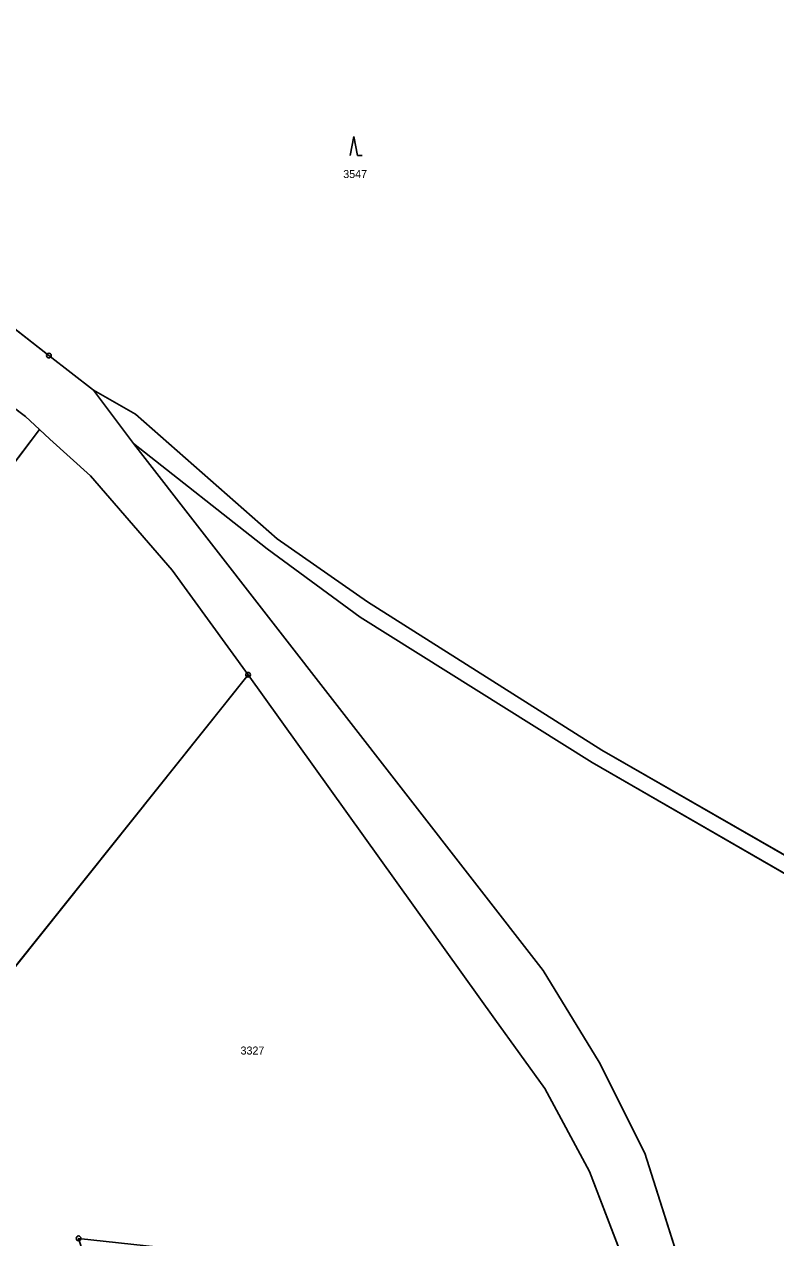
# Model space of a CAD drawing. Extents: x -689422 to -685210, y -987725 to -982160.
# Drawn here: x -688015.4 to -687855.8, y -984431.6 to -984173.9 of the extents above; entities that cross this region are included whole.
import ezdxf

# ---------------------------------------------------------------- set-up
doc = ezdxf.new("R2010")
doc.units = 0
for name, color, linetype in [('KN_Hranice_parcel', 7, 'Continuous'), ('KN_Parcelni cisla', 7, 'Continuous'), ('KN_Polygon parcely', 7, 'Continuous'), ('KN_POZEMKY_LESNI POZEMEK', 7, 'Continuous'), ('KN_POZEMKY_ORNA PUDA', 7, 'Continuous'), ('KN_POZEMKY_OSTATNI PLOCHA', 7, 'Continuous'), ('KN_VYUZITI_16_ostatni plocha_silnice', 7, 'Continuous'), ('KN_VYUZITI_17_ostatni plocha_ostatni komunikace', 7, 'Continuous'), ('KN_Značky bodu BP', 7, 'Continuous'), ('KN_Značky kultur', 7, 'Continuous')]:
    doc.layers.add(name, color=color, linetype=linetype)

msp = doc.modelspace()

# ---------------------------------------------------------------- linework, layer by layer
at = {"layer": 'KN_Hranice_parcel'}
for p, q in [((-688015.18, -984257.18), (-688032.88, -984243.92)), ((-688000.75, -984251.61), (-687992.21, -984262.96)), ((-688012.19, -984259.97), (-688015.18, -984257.18)), ((-688012.19, -984259.97), (-688093.07, -984366.55)), ((-688010, -984262.02), (-688012.19, -984259.97)), ((-688036.67, -984398.13), (-687967.89, -984312.04))]:
    msp.add_line(p, q, dxfattribs=at)
for points in [[(-688311.41, -984037.42), (-688297.13, -984043.14), (-688280.13, -984054.6), (-688208.07, -984105.86), (-688165, -984136.26), (-688130.67, -984160.19), (-688050.22, -984216.18), (-688030.71, -984228.26), (-688010.21, -984244.26), (-688000.75, -984251.61)], [(-687542.13, -984429.66), (-687591.64, -984427.06), (-687628.67, -984425.66), (-687661.46, -984424.32), (-687682.69, -984424.68), (-687727.25, -984420.53), (-687781.55, -984394.13), (-687828.77, -984364.76), (-687892.72, -984328.08), (-687942.52, -984296.55), (-687961.73, -984283.2), (-687991.79, -984256.68), (-688000.75, -984251.61)], [(-687967.89, -984312.04), (-687983.99, -984289.86), (-688001.37, -984269.78), (-688010, -984262.02)], [(-687668.9, -984432.24), (-687729.88, -984425.76), (-687784.02, -984398.34), (-687830.42, -984367.79), (-687894.74, -984330.66), (-687944.08, -984299.82), (-687963.84, -984285.33), (-687992.21, -984262.96)], [(-687992.21, -984262.96), (-687905.15, -984374.85), (-687893.28, -984394.33), (-687883.55, -984413.59), (-687874.92, -984440.9), (-687868.84, -984464.13), (-687863.92, -984534.08)], [(-687884.94, -984444.64), (-687895.33, -984417.54), (-687904.81, -984399.91), (-687915.47, -984385.16), (-687967.89, -984312.04)]]:
    msp.add_lwpolyline(points, dxfattribs=at)
at = {"layer": 'KN_Polygon parcely'}
for points in [[(-688030.71, -984228.26), (-688010.21, -984244.26), (-688000.75, -984251.61), (-687991.79, -984256.68), (-687961.73, -984283.2), (-687942.52, -984296.55), (-687892.72, -984328.08), (-687828.77, -984364.76), (-687781.55, -984394.13), (-687727.25, -984420.53), (-687682.69, -984424.68), (-687661.46, -984424.32), (-687628.67, -984425.66), (-687591.64, -984427.06), (-687542.13, -984429.66), (-687553.71, -984416.81), (-687599.9, -984367.36), (-687604.38, -984362.56), (-687691.36, -984276.36), (-687719.16, -984245.44), (-687758.88, -984217.77), (-687807.46, -984183.94), (-687810.33, -984195.23), (-687852.85, -984159.21)], [(-687874.92, -984440.9), (-687883.55, -984413.59), (-687893.28, -984394.33), (-687905.15, -984374.85), (-687992.21, -984262.96), (-688000.75, -984251.61), (-688010.21, -984244.26), (-688030.71, -984228.26)], [(-688032.88, -984243.92), (-688015.18, -984257.18), (-688012.19, -984259.97), (-688010, -984262.02), (-688001.37, -984269.78), (-687983.99, -984289.86), (-687967.89, -984312.04), (-687915.47, -984385.16), (-687904.81, -984399.91), (-687895.33, -984417.54), (-687884.94, -984444.64)], [(-687542.13, -984429.66), (-687591.64, -984427.06), (-687628.67, -984425.66), (-687661.46, -984424.32), (-687682.69, -984424.68), (-687727.25, -984420.53), (-687781.55, -984394.13), (-687828.77, -984364.76), (-687892.72, -984328.08), (-687942.52, -984296.55), (-687961.73, -984283.2), (-687991.79, -984256.68), (-688000.75, -984251.61), (-687992.21, -984262.96), (-687963.84, -984285.33), (-687944.08, -984299.82), (-687894.74, -984330.66), (-687830.42, -984367.79), (-687784.02, -984398.34), (-687729.88, -984425.76), (-687668.9, -984432.24)], [(-687668.9, -984432.24), (-687729.88, -984425.76), (-687784.02, -984398.34), (-687830.42, -984367.79), (-687894.74, -984330.66), (-687944.08, -984299.82), (-687963.84, -984285.33), (-687992.21, -984262.96), (-687905.15, -984374.85), (-687893.28, -984394.33), (-687883.55, -984413.59), (-687874.92, -984440.9)]]:
    msp.add_lwpolyline(points, dxfattribs=at)
for points in [[(-688015.18, -984257.18), (-688032.88, -984243.92), (-688046.42, -984234.47), (-688053.93, -984234.17), (-688061.91, -984228.49), (-688128.41, -984313.54), (-688144.94, -984336.87), (-688156.47, -984329.82), (-688185.08, -984374.83), (-688202.14, -984406.52), (-688178.73, -984431.48), (-688131.12, -984344.89), (-688093.07, -984366.55), (-688012.19, -984259.97)], [(-688012.19, -984259.97), (-688093.07, -984366.55), (-688063.67, -984386.89), (-688036.67, -984398.13), (-687967.89, -984312.04), (-687983.99, -984289.86), (-688001.37, -984269.78), (-688010, -984262.02)], [(-687967.89, -984312.04), (-688036.67, -984398.13), (-688038.77, -984497.61), (-688018.78, -984508.15), (-688000.34, -984479.38), (-687981.52, -984489.7), (-687996.2, -984455.49), (-688003.9, -984431.71), (-687884.94, -984444.64), (-687895.33, -984417.54), (-687904.81, -984399.91), (-687915.47, -984385.16)]]:
    msp.add_lwpolyline(points, close=True, dxfattribs=at)
at = {"layer": 'KN_POZEMKY_LESNI POZEMEK'}
for p, q in [((-688010.21, -984244.26), (-688030.71, -984228.26)), ((-688000.75, -984251.61), (-688010.21, -984244.26)), ((-687991.79, -984256.68), (-688000.75, -984251.61)), ((-687961.73, -984283.2), (-687991.79, -984256.68)), ((-687942.52, -984296.55), (-687961.73, -984283.2)), ((-687892.72, -984328.08), (-687942.52, -984296.55)), ((-687828.77, -984364.76), (-687892.72, -984328.08))]:
    msp.add_line(p, q, dxfattribs=at)
at = {"layer": 'KN_POZEMKY_ORNA PUDA'}
for p, q in [((-688032.88, -984243.92), (-688015.18, -984257.18)), ((-688015.18, -984257.18), (-688012.19, -984259.97)), ((-688093.07, -984366.55), (-688012.19, -984259.97)), ((-688012.19, -984259.97), (-688093.07, -984366.55)), ((-688012.19, -984259.97), (-688010, -984262.02)), ((-688010, -984262.02), (-688001.37, -984269.78)), ((-687905.15, -984374.85), (-687992.21, -984262.96)), ((-687992.21, -984262.96), (-687963.84, -984285.33)), ((-688001.37, -984269.78), (-687983.99, -984289.86)), ((-687963.84, -984285.33), (-687944.08, -984299.82)), ((-687983.99, -984289.86), (-687967.89, -984312.04)), ((-687944.08, -984299.82), (-687894.74, -984330.66)), ((-687967.89, -984312.04), (-688036.67, -984398.13)), ((-688036.67, -984398.13), (-687967.89, -984312.04)), ((-687967.89, -984312.04), (-687915.47, -984385.16)), ((-687894.74, -984330.66), (-687830.42, -984367.79)), ((-687893.28, -984394.33), (-687905.15, -984374.85)), ((-687915.47, -984385.16), (-687904.81, -984399.91)), ((-687883.55, -984413.59), (-687893.28, -984394.33)), ((-687904.81, -984399.91), (-687895.33, -984417.54)), ((-687874.92, -984440.9), (-687883.55, -984413.59)), ((-687895.33, -984417.54), (-687884.94, -984444.64))]:
    msp.add_line(p, q, dxfattribs=at)
at = {"layer": 'KN_POZEMKY_OSTATNI PLOCHA'}
for p, q in [((-688030.71, -984228.26), (-688010.21, -984244.26)), ((-688015.18, -984257.18), (-688032.88, -984243.92)), ((-688010.21, -984244.26), (-688000.75, -984251.61)), ((-688000.75, -984251.61), (-687992.21, -984262.96)), ((-687992.21, -984262.96), (-688000.75, -984251.61)), ((-688000.75, -984251.61), (-687991.79, -984256.68)), ((-688012.19, -984259.97), (-688015.18, -984257.18)), ((-687991.79, -984256.68), (-687961.73, -984283.2)), ((-688010, -984262.02), (-688012.19, -984259.97)), ((-688001.37, -984269.78), (-688010, -984262.02)), ((-687992.21, -984262.96), (-687905.15, -984374.85)), ((-687963.84, -984285.33), (-687992.21, -984262.96)), ((-687983.99, -984289.86), (-688001.37, -984269.78)), ((-687961.73, -984283.2), (-687942.52, -984296.55)), ((-687944.08, -984299.82), (-687963.84, -984285.33)), ((-687967.89, -984312.04), (-687983.99, -984289.86)), ((-687942.52, -984296.55), (-687892.72, -984328.08)), ((-687894.74, -984330.66), (-687944.08, -984299.82)), ((-687915.47, -984385.16), (-687967.89, -984312.04)), ((-687892.72, -984328.08), (-687828.77, -984364.76)), ((-687830.42, -984367.79), (-687894.74, -984330.66)), ((-687905.15, -984374.85), (-687893.28, -984394.33)), ((-687904.81, -984399.91), (-687915.47, -984385.16)), ((-687893.28, -984394.33), (-687883.55, -984413.59)), ((-687895.33, -984417.54), (-687904.81, -984399.91)), ((-687883.55, -984413.59), (-687874.92, -984440.9)), ((-687884.94, -984444.64), (-687895.33, -984417.54))]:
    msp.add_line(p, q, dxfattribs=at)
at = {"layer": 'KN_VYUZITI_16_ostatni plocha_silnice'}
for p, q in [((-688030.71, -984228.26), (-688010.21, -984244.26)), ((-688015.18, -984257.18), (-688032.88, -984243.92)), ((-688010.21, -984244.26), (-688000.75, -984251.61)), ((-688000.75, -984251.61), (-687992.21, -984262.96)), ((-688012.19, -984259.97), (-688015.18, -984257.18)), ((-688010, -984262.02), (-688012.19, -984259.97)), ((-688001.37, -984269.78), (-688010, -984262.02)), ((-687992.21, -984262.96), (-687905.15, -984374.85)), ((-687983.99, -984289.86), (-688001.37, -984269.78)), ((-687967.89, -984312.04), (-687983.99, -984289.86)), ((-687915.47, -984385.16), (-687967.89, -984312.04)), ((-687905.15, -984374.85), (-687893.28, -984394.33)), ((-687904.81, -984399.91), (-687915.47, -984385.16)), ((-687893.28, -984394.33), (-687883.55, -984413.59)), ((-687895.33, -984417.54), (-687904.81, -984399.91)), ((-687883.55, -984413.59), (-687874.92, -984440.9)), ((-687884.94, -984444.64), (-687895.33, -984417.54))]:
    msp.add_line(p, q, dxfattribs=at)
at = {"layer": 'KN_VYUZITI_17_ostatni plocha_ostatni komunikace'}
for p, q in [((-687992.21, -984262.96), (-688000.75, -984251.61)), ((-688000.75, -984251.61), (-687991.79, -984256.68)), ((-687991.79, -984256.68), (-687961.73, -984283.2)), ((-687963.84, -984285.33), (-687992.21, -984262.96)), ((-687961.73, -984283.2), (-687942.52, -984296.55)), ((-687944.08, -984299.82), (-687963.84, -984285.33)), ((-687942.52, -984296.55), (-687892.72, -984328.08)), ((-687894.74, -984330.66), (-687944.08, -984299.82)), ((-687892.72, -984328.08), (-687828.77, -984364.76)), ((-687830.42, -984367.79), (-687894.74, -984330.66))]:
    msp.add_line(p, q, dxfattribs=at)
at = {"layer": 'KN_Značky bodu BP'}
for centre, radius in [((-688010.21, -984244.26), 0.5), ((-688010.21, -984244.26), 0.0303), ((-687967.89, -984312.04), 0.5), ((-687967.89, -984312.04), 0.0303), ((-688003.9, -984431.71), 0.5)]:
    msp.add_circle(centre, radius, dxfattribs=at)
at = {"layer": 'KN_Značky kultur'}
for p, q in [((-687945.41, -984197.76), (-687946.16, -984201.76)), ((-687944.66, -984201.76), (-687945.41, -984197.76)), ((-687944.66, -984201.76), (-687943.66, -984201.76))]:
    msp.add_line(p, q, dxfattribs=at)

# ---------------------------------------------------------------- texts
at = {"layer": 'KN_Parcelni cisla'}
for s, p in [('3547', (-687947.66, -984206.56)), ('3327', (-687969.48, -984392.68))]:
    msp.add_text(s, height=1.7, dxfattribs=at).set_placement(p)

doc.saveas('drawing.dxf')
